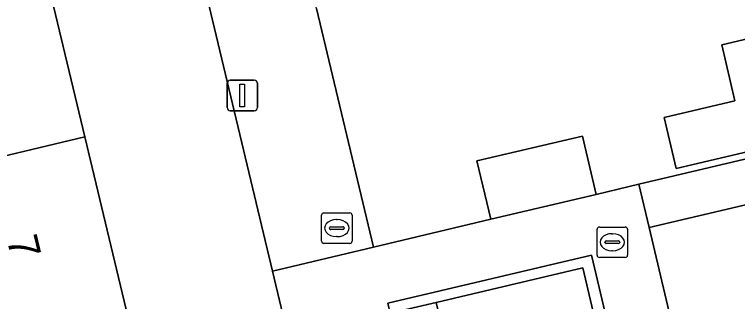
# Model space of a CAD drawing. Extents: x 158031 to 159244, y 380104 to 381214.
# Drawn here: x 158943.33 to 158967.1, y 380935.68 to 380945.12 of the extents above; entities that cross this region are included whole.
import ezdxf

# ---------------------------------------------------------------- set-up
doc = ezdxf.new("R2010")
doc.units = 0
for name, color, linetype in [('IMGEO_Brandkraan', 7, 'Continuous'), ('IMGEO_Erf', 7, 'Continuous'), ('IMGEO_Groenvoorziening', 7, 'Continuous'), ('IMGEO_Lichtmast', 7, 'Continuous'), ('IMGEO_Muur', 7, 'Continuous'), ('IMGEO_Pand', 7, 'Continuous'), ('IMGEO_Pand_nummerreeks', 7, 'Continuous'), ('IMGEO_Rioolput', 7, 'Continuous'), ('IMGEO_Voetpad_open', 7, 'Continuous')]:
    doc.layers.add(name, color=color, linetype=linetype)

msp = doc.modelspace()

# ---------------------------------------------------------------- linework, layer by layer
at = {"layer": 'IMGEO_Brandkraan'}
for p, q in [((158962.486, 380937.207), (158962.486, 380938.059)), ((158962.561, 380938.133), (158963.413, 380938.133)), ((158963.487, 380938.059), (158963.487, 380937.207)), ((158962.974, 380937.913), (158962.999, 380937.913)), ((158962.745, 380937.627), (158962.745, 380937.639)), ((158963.183, 380937.59), (158962.785, 380937.59)), ((158962.788, 380937.676), (158963.186, 380937.676)), ((158963.229, 380937.639), (158963.229, 380937.627)), ((158962.997, 380937.353), (158962.972, 380937.353)), ((158963.413, 380937.133), (158962.561, 380937.133))]:
    msp.add_line(p, q, dxfattribs=at)
for points in [[(158962.486, 380937.207), (158962.486, 380938.059)], [(158962.561, 380938.133), (158963.413, 380938.133)], [(158963.487, 380938.059), (158963.487, 380937.207)], [(158963.413, 380937.133), (158962.561, 380937.133)]]:
    msp.add_lwpolyline(points, dxfattribs=at)
for centre, radius, start, end in [((158962.563, 380938.057), 0.0765, 91.552, 178.448), ((158962.563, 380938.057), 0.0765, 91.552, 178.448), ((158963.411, 380938.057), 0.0765, 1.552, 88.448), ((158963.411, 380938.057), 0.0765, 1.552, 88.448), ((158962.785, 380937.636), 0.0403, 85.8775, 175.7526), ((158962.782, 380937.626), 0.0366, 178.938, 274.7102), ((158963.186, 380937.633), 0.043, 264.8664, 352.4533), ((158963.19, 380937.638), 0.0386, 1.7309, 96.639), ((158962.563, 380937.209), 0.0765, 181.552, 268.448), ((158962.563, 380937.209), 0.0765, 181.552, 268.448), ((158963.411, 380937.209), 0.0765, 271.552, 358.448), ((158963.411, 380937.209), 0.0765, 271.552, 358.448)]:
    msp.add_arc(centre, radius, start, end, dxfattribs=at)
for centre, major_axis, ratio, start_param, end_param in [((158962.973, 380937.633), (-0.387, 0.002), 0.722429, 4.712389, 7.853982), ((158962.998, 380937.633), (-0.39, 0.002), 0.717154, 1.570796, 4.712389)]:
    msp.add_ellipse(centre, major_axis=major_axis, ratio=ratio, start_param=start_param, end_param=end_param, dxfattribs=at)
at = {"layer": 'IMGEO_Erf'}
for points in [[(158946.806, 380957.645), (158939.786, 380955.985), (158941.574, 380952.763), (158942.789, 380953.053), (158944.234, 380947.004), (158945.645, 380941.099), (158947.056, 380935.194), (158948.467, 380929.289), (158949.878, 380923.384), (158951.289, 380917.479), (158956.122, 380918.634), (158951.812, 380936.683)], [(158970.82, 380941.405), (158965.087, 380940.061), (158964.69, 380941.733), (158967.016, 380942.279), (158966.583, 380944.128), (158969.993, 380944.928)], [(158970.246, 380927.002), (158968.87, 380932.87), (158967.459, 380938.885), (158964.195, 380938.113), (158968.505, 380919.881), (158979.069, 380875.193), (158987.679, 380877.29), (158986.76, 380881.203), (158982.495, 380880.202), (158981.086, 380886.21), (158979.709, 380892.078), (158978.333, 380897.946), (158976.956, 380903.817), (158975.751, 380903.531), (158974.375, 380909.398), (158972.999, 380915.266), (158971.622, 380921.134)]]:
    msp.add_lwpolyline(points, close=True, dxfattribs=at)
msp.add_lwpolyline([(158953.266, 380945.316), (158955.136, 380937.472), (158958.99, 380938.387), (158958.537, 380940.304), (158962.001, 380941.122), (158962.453, 380939.204), (158963.858, 380939.539), (158979.932, 380943.339), (159005.954, 380949.49)], dxfattribs=at)
at = {"layer": 'IMGEO_Groenvoorziening'}
msp.add_lwpolyline([(158962.863, 380933.194), (158962.012, 380936.794), (158957.191, 380935.654), (158957.567, 380934.142), (158960.061, 380934.703), (158960.574, 380932.667)], close=True, dxfattribs=at)
at = {"layer": 'IMGEO_Lichtmast'}
for p, q in [((158950.427, 380942.958), (158951.217, 380942.958)), ((158951.217, 380942.958), (158950.427, 380942.958)), ((158950.327, 380942.058), (158950.327, 380942.858)), ((158950.327, 380942.858), (158950.327, 380942.058)), ((158951.317, 380942.858), (158951.317, 380942.058)), ((158951.317, 380942.058), (158951.317, 380942.858)), ((158951.217, 380941.958), (158950.427, 380941.958)), ((158950.427, 380941.958), (158951.217, 380941.958))]:
    msp.add_line(p, q, dxfattribs=at)
msp.add_lwpolyline([(158950.747, 380942.833), (158950.897, 380942.833), (158950.897, 380942.083), (158950.747, 380942.083), (158950.747, 380942.833)], dxfattribs=at)
for centre, start, end in [((158950.427, 380942.858), 90, 180), ((158950.427, 380942.858), 90, 180), ((158951.217, 380942.858), 0, 90), ((158951.217, 380942.858), 360, 90), ((158950.427, 380942.058), 180, 270), ((158950.427, 380942.058), 180, 270), ((158951.217, 380942.058), 270, 0), ((158951.217, 380942.058), 270, 0)]:
    msp.add_arc(centre, 0.1, start, end, dxfattribs=at)
at = {"layer": 'IMGEO_Muur'}
msp.add_lwpolyline([(158962.863, 380933.194), (158964.329, 380926.992), (158961.788, 380926.391), (158961.876, 380926.022), (158964.79, 380926.711), (158962.307, 380937.212), (158955.606, 380935.628), (158955.684, 380935.298), (158957.191, 380935.654), (158962.012, 380936.794)], close=True, dxfattribs=at)
at = {"layer": 'IMGEO_Pand'}
for points in [[(158945.645, 380941.099), (158944.234, 380947.004), (158930.655, 380943.76), (158931.103, 380941.882), (158935.965, 380943.044), (158936.927, 380939.016)], [(158964.69, 380941.733), (158965.087, 380940.061), (158970.82, 380941.405), (158969.993, 380944.928), (158966.583, 380944.128), (158967.016, 380942.279)], [(158945.645, 380941.099), (158936.927, 380939.016), (158937.885, 380935.008), (158933.046, 380933.852), (158933.51, 380931.911), (158947.056, 380935.194)], [(158962.453, 380939.204), (158962.001, 380941.122), (158958.537, 380940.304), (158958.99, 380938.387)]]:
    msp.add_lwpolyline(points, close=True, dxfattribs=at)
at = {"layer": 'IMGEO_Rioolput'}
for p, q in [((158953.43, 380937.67), (158953.43, 380938.522)), ((158953.505, 380938.596), (158954.357, 380938.596)), ((158954.431, 380938.522), (158954.431, 380937.67)), ((158953.918, 380938.376), (158953.943, 380938.376)), ((158953.689, 380938.09), (158953.689, 380938.102)), ((158954.127, 380938.053), (158953.729, 380938.053)), ((158953.732, 380938.139), (158954.13, 380938.139)), ((158954.173, 380938.102), (158954.173, 380938.09)), ((158953.941, 380937.816), (158953.916, 380937.816)), ((158954.357, 380937.596), (158953.505, 380937.596))]:
    msp.add_line(p, q, dxfattribs=at)
for points in [[(158953.43, 380937.67), (158953.43, 380938.522)], [(158953.505, 380938.596), (158954.357, 380938.596)], [(158954.431, 380938.522), (158954.431, 380937.67)], [(158954.357, 380937.596), (158953.505, 380937.596)]]:
    msp.add_lwpolyline(points, dxfattribs=at)
for centre, radius, start, end in [((158953.507, 380938.52), 0.0765, 91.552, 178.448), ((158953.507, 380938.52), 0.0765, 91.552, 178.448), ((158954.355, 380938.52), 0.0765, 1.552, 88.448), ((158954.355, 380938.52), 0.0765, 1.552, 88.448), ((158953.729, 380938.099), 0.0403, 85.8775, 175.7526), ((158953.726, 380938.089), 0.0366, 178.938, 274.7102), ((158954.13, 380938.096), 0.043, 264.8664, 352.4533), ((158954.134, 380938.101), 0.0386, 1.7309, 96.639), ((158953.507, 380937.672), 0.0765, 181.552, 268.448), ((158953.507, 380937.672), 0.0765, 181.552, 268.448), ((158954.355, 380937.672), 0.0765, 271.552, 358.448), ((158954.355, 380937.672), 0.0765, 271.552, 358.448)]:
    msp.add_arc(centre, radius, start, end, dxfattribs=at)
for centre, major_axis, ratio, start_param, end_param in [((158953.917, 380938.096), (-0.387, 0.002), 0.722429, 4.712389, 7.853982), ((158953.942, 380938.096), (-0.39, 0.002), 0.717154, 1.570796, 4.712389)]:
    msp.add_ellipse(centre, major_axis=major_axis, ratio=ratio, start_param=start_param, end_param=end_param, dxfattribs=at)
at = {"layer": 'IMGEO_Voetpad_open'}
for points in [[(158951.65, 380952.127), (158950.708, 380956.045), (158950.682, 380956.136), (158950.636, 380956.346), (158950.608, 380956.559), (158950.6, 380956.774), (158950.612, 380956.989), (158950.642, 380957.202), (158950.691, 380957.411), (158950.759, 380957.615), (158950.844, 380957.812), (158950.947, 380958.001), (158951.067, 380958.18), (158951.202, 380958.347), (158951.351, 380958.502), (158951.514, 380958.643), (158951.688, 380958.768), (158951.873, 380958.878), (158946.806, 380957.645), (158951.812, 380936.683), (158955.136, 380937.472), (158953.266, 380945.316)], [(158989.149, 380944.012), (158992.073, 380944.705), (158994.997, 380945.398), (158997.921, 380946.091), (159000.004, 380946.584), (159000.845, 380946.785), (159003.767, 380947.485), (159006.29, 380948.088), (159005.954, 380949.49), (158979.932, 380943.339), (158963.858, 380939.539), (158964.195, 380938.113), (158967.459, 380938.885), (158972.33, 380940.028), (158976.194, 380940.934), (158984.422, 380942.863), (158984.402, 380942.948), (158987.009, 380943.565), (158987.835, 380940.079), (158987.906, 380940.096), (158988.514, 380937.471), (158989.604, 380937.724), (158990.571, 380937.948), (158989.418, 380942.814)], [(158964.195, 380938.113), (158963.858, 380939.539), (158962.453, 380939.204), (158958.99, 380938.387), (158955.136, 380937.472), (158951.812, 380936.683), (158956.122, 380918.634), (158956.477, 380917.146), (158957.209, 380917.314), (158960.847, 380918.183), (158961.414, 380918.305), (158964.669, 380919.083), (158964.681, 380919.033), (158965.226, 380919.154), (158968.505, 380919.881)], [(158957.567, 380934.142), (158957.191, 380935.654), (158955.684, 380935.298), (158955.606, 380935.628), (158962.307, 380937.212), (158964.79, 380926.711), (158961.876, 380926.022), (158961.788, 380926.391), (158964.329, 380926.992), (158962.863, 380933.194), (158960.574, 380932.667), (158960.061, 380934.703)]]:
    msp.add_lwpolyline(points, close=True, dxfattribs=at)

# ---------------------------------------------------------------- texts
at = {"layer": 'IMGEO_Pand_nummerreeks'}
msp.add_text('7', height=1, rotation=283.4382, dxfattribs=at).set_placement((158943.076, 380937.737))

doc.saveas('drawing.dxf')
